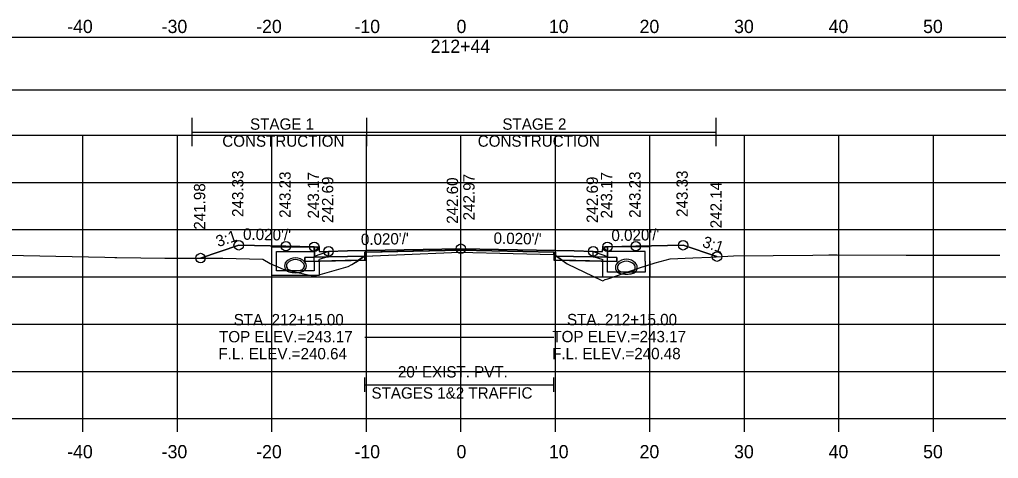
# Model space of a CAD drawing. Extents: x 1369627 to 1374022, y 380035 to 398173.
# Drawn here: x 1372051.8 to 1372155.4, y 382708.6 to 382755 of the extents above; entities that cross this region are included whole.
import ezdxf

# ---------------------------------------------------------------- set-up
doc = ezdxf.new("R2010")
doc.units = 0
for name, color, linetype in [('Default', 7, 'Continuous'), ('R_Alt Surface', 7, 'Continuous'), ('R_Axis', 7, 'Continuous'), ('R_Axis Annot', 7, 'Continuous'), ('R_Drive', 7, 'Continuous'), ('R_Exist Surface', 7, 'Continuous'), ('R_Fin Surface', 7, 'Continuous'), ('R_Grid', 7, 'Continuous'), ('R_MOT', 7, 'Continuous'), ('R_No Plot', 7, 'Continuous'), ('R_Water', 7, 'Continuous'), ('R_Water Annot', 7, 'Continuous'), ('R_Xsect Elev', 7, 'Continuous'), ('R_Xsect Slope', 7, 'Continuous'), ('T_Vehicle Path Rt', 7, 'Continuous')]:
    doc.layers.add(name, color=color, linetype=linetype)

msp = doc.modelspace()

# ---------------------------------------------------------------- linework, layer by layer
at = {"layer": 'Default'}
for p, q in [((1372088.37, 382715.65), (1372088.37, 382717.15)), ((1372108.37, 382715.65), (1372108.37, 382717.15)), ((1372088.37, 382716.4), (1372108.37, 382716.4))]:
    msp.add_line(p, q, dxfattribs=at)
for points in [[(1371948.53, 382747.61), (1372248.53, 382747.61), (1372248.53, 382753.14), (1371948.53, 382753.14)], [(1372083.02, 382730.99), (1372083.52, 382730.99), (1372083.53, 382730.49), (1372084.53, 382730.51), (1372084.53, 382729.92), (1372083.03, 382729.89)], [(1372113.53, 382730.49), (1372113.54, 382730.99), (1372114.04, 382730.99), (1372114.03, 382729.89), (1372112.53, 382729.92), (1372112.53, 382730.51)]]:
    msp.add_lwpolyline(points, close=True, dxfattribs=at)
at = {"layer": 'R_Alt Surface'}
msp.add_lwpolyline([(1372083.03, 382730.99), (1372083.03, 382729.89), (1372084.53, 382729.92), (1372088.37, 382730), (1372088.37, 382730.41), (1372098.53, 382730.62), (1372108.37, 382730.42), (1372108.37, 382730), (1372112.53, 382729.92), (1372114.03, 382729.89), (1372114.03, 382730.99)], dxfattribs=at)
for points in [[(1372082.03, 382729.87), (1372083.03, 382729.89), (1372084.53, 382729.92), (1372088.37, 382730), (1372088.37, 382729.58), (1372082.03, 382729.45)], [(1372115.03, 382729.87), (1372114.03, 382729.89), (1372112.53, 382729.92), (1372108.37, 382730), (1372108.37, 382729.59), (1372115.03, 382729.45)]]:
    msp.add_lwpolyline(points, close=True, dxfattribs=at)
at = {"layer": 'R_Axis'}
for p, q in [((1371948.53, 382712.81), (1372248.53, 382712.81)), ((1372058.53, 382711.41), (1372058.53, 382712.81)), ((1372068.53, 382711.41), (1372068.53, 382712.81)), ((1372078.53, 382711.41), (1372078.53, 382712.81)), ((1372088.53, 382711.41), (1372088.53, 382712.81)), ((1372098.53, 382711.41), (1372098.53, 382712.81)), ((1372108.53, 382711.41), (1372108.53, 382712.81)), ((1372118.53, 382711.41), (1372118.53, 382712.81)), ((1372128.53, 382711.41), (1372128.53, 382712.81)), ((1372138.53, 382711.41), (1372138.53, 382712.81)), ((1372148.53, 382711.41), (1372148.53, 382712.81))]:
    msp.add_line(p, q, dxfattribs=at)
at = {"layer": 'R_Drive'}
for centre, radius, start, end in [((1372080.51, 382728.96), 0.646, 136.3515, 253.9529), ((1372080.51, 382728.97), 0.646, 136.3515, 253.9529), ((1372081.02, 382728.48), 1.35, 43.6485, 136.3515), ((1372081.02, 382728.48), 1.35, 43.6485, 136.3515), ((1372080.51, 382728.96), 0.438, 136.3515, 253.9529), ((1372080.51, 382728.97), 0.438, 136.3515, 253.9529), ((1372081.02, 382728.48), 1.15, 43.6485, 136.3515), ((1372081.02, 382728.48), 1.15, 43.6485, 136.3515), ((1372081.53, 382728.96), 0.438, 286.0471, 43.6485), ((1372081.53, 382728.97), 0.438, 286.0471, 43.6485), ((1372081.53, 382728.96), 0.646, 286.0471, 43.6485), ((1372081.53, 382728.97), 0.646, 286.0471, 43.6485), ((1372115.53, 382728.8), 0.646, 136.3515, 253.9529), ((1372115.53, 382728.81), 0.646, 136.3515, 253.9529), ((1372116.04, 382728.32), 1.35, 43.6485, 136.3515), ((1372116.04, 382728.32), 1.35, 43.6485, 136.3515), ((1372115.53, 382728.8), 0.438, 136.3515, 253.9529), ((1372115.53, 382728.81), 0.438, 136.3515, 253.9529), ((1372116.04, 382728.32), 1.15, 43.6485, 136.3515), ((1372116.04, 382728.32), 1.15, 43.6485, 136.3515), ((1372116.55, 382728.8), 0.438, 286.0471, 43.6485), ((1372116.55, 382728.81), 0.438, 286.0471, 43.6485), ((1372116.55, 382728.8), 0.646, 286.0471, 43.6485), ((1372116.55, 382728.81), 0.646, 286.0471, 43.6485), ((1372081.02, 382730.75), 2.5, 253.9529, 286.0471), ((1372081.02, 382730.75), 2.5, 253.9529, 286.0471), ((1372081.02, 382730.75), 2.29, 253.9529, 286.0471), ((1372081.02, 382730.75), 2.29, 253.9529, 286.0471), ((1372116.04, 382730.59), 2.5, 253.9529, 286.0471), ((1372116.04, 382730.59), 2.5, 253.9529, 286.0471), ((1372116.04, 382730.59), 2.29, 253.9529, 286.0471), ((1372116.04, 382730.59), 2.29, 253.9529, 286.0471)]:
    msp.add_arc(centre, radius, start, end, dxfattribs=at)
at = {"layer": 'R_Exist Surface'}
msp.add_lwpolyline([(1372048.74, 382730.15), (1372060.84, 382729.89), (1372061.92, 382729.86), (1372061.97, 382729.86), (1372062.14, 382729.86), (1372067.21, 382729.8), (1372073.35, 382729.8), (1372077.56, 382729.68), (1372078.36, 382729.23), (1372079.74, 382728.61), (1372082.82, 382727.9), (1372082.94, 382727.87), (1372083.41, 382728), (1372086.61, 382728.91), (1372086.98, 382729.12), (1372087.58, 382729.48), (1372088.27, 382729.95), (1372088.33, 382729.99), (1372091.72, 382730.14), (1372098.37, 382730.42), (1372104.05, 382730.29), (1372108.38, 382730.19), (1372109.02, 382729.73), (1372109.78, 382729.19), (1372113.38, 382727.47), (1372113.54, 382727.4), (1372113.81, 382727.53), (1372114.07, 382727.61), (1372117.43, 382728.78), (1372119.1, 382729.28), (1372120.66, 382729.71), (1372123.06, 382729.82), (1372124.96, 382729.91), (1372127.39, 382730.04), (1372135.77, 382730.12), (1372137.46, 382730.15), (1372138.34, 382730.14), (1372145.63, 382730.11), (1372151.35, 382730.09), (1372155.55, 382730.1)], dxfattribs=at)
at = {"layer": 'R_Fin Surface'}
msp.add_lwpolyline([(1372070.98, 382729.8), (1372075.02, 382731.15), (1372080.02, 382731.05), (1372083.02, 382730.99), (1372083.52, 382730.99), (1372083.53, 382730.49), (1372084.53, 382730.51), (1372086.53, 382730.55), (1372098.53, 382730.79), (1372110.53, 382730.55), (1372112.53, 382730.51), (1372113.53, 382730.49), (1372113.54, 382730.99), (1372114.04, 382730.99), (1372117.04, 382731.05), (1372122.04, 382731.15), (1372125.63, 382729.95)], dxfattribs=at)
at = {"layer": 'R_Grid'}
for p, q in [((1371948.53, 382742.81), (1372248.53, 382742.81)), ((1372058.53, 382712.81), (1372058.53, 382742.81)), ((1372068.53, 382712.81), (1372068.53, 382742.81)), ((1372078.53, 382712.81), (1372078.53, 382742.81)), ((1372088.53, 382712.81), (1372088.53, 382742.81)), ((1372098.53, 382712.81), (1372098.53, 382742.81)), ((1372108.53, 382712.81), (1372108.53, 382742.81)), ((1372118.53, 382712.81), (1372118.53, 382742.81)), ((1372128.53, 382712.81), (1372128.53, 382742.81)), ((1372138.53, 382712.81), (1372138.53, 382742.81)), ((1372148.53, 382712.81), (1372148.53, 382742.81)), ((1371948.53, 382737.81), (1372248.53, 382737.81)), ((1371948.53, 382732.81), (1372248.53, 382732.81)), ((1371948.53, 382727.81), (1372248.53, 382727.81)), ((1371948.53, 382722.81), (1372248.53, 382722.81)), ((1371948.53, 382717.81), (1372248.53, 382717.81)), ((1371948.53, 382712.81), (1372248.53, 382712.81))]:
    msp.add_line(p, q, dxfattribs=at)
at = {"layer": 'R_MOT'}
for p, q in [((1372070.11, 382741.63), (1372070.11, 382744.63)), ((1372088.58, 382741.63), (1372088.58, 382744.63)), ((1372125.56, 382741.63), (1372125.56, 382744.63)), ((1372070.11, 382743.13), (1372125.56, 382743.13))]:
    msp.add_line(p, q, dxfattribs=at)
at = {"layer": 'R_No Plot'}
for points in [[(1372083.02, 382730.99), (1372083.03, 382729.89), (1372084.53, 382729.92), (1372088.53, 382730), (1372088.53, 382730.42), (1372098.53, 382730.62), (1372108.53, 382730.42), (1372108.53, 382730), (1372112.53, 382729.92), (1372114.03, 382729.89), (1372114.04, 382730.99)], [(1372088.37, 382721.42), (1372108.37, 382721.42)]]:
    msp.add_lwpolyline(points, dxfattribs=at)
for points in [[(1372098.53, 382730.79), (1372086.53, 382730.55), (1372084.53, 382730.51), (1372084.53, 382729.92), (1372088.53, 382730), (1372088.53, 382730.42), (1372098.53, 382730.62), (1372108.53, 382730.42), (1372108.53, 382730), (1372112.53, 382729.92), (1372112.53, 382730.51), (1372110.53, 382730.55)], [(1372088.53, 382730), (1372084.53, 382729.92), (1372083.03, 382729.89), (1372082.03, 382729.87), (1372082.03, 382729.45), (1372088.53, 382729.58)], [(1372108.53, 382730), (1372112.53, 382729.92), (1372114.03, 382729.89), (1372115.03, 382729.87), (1372115.03, 382729.45), (1372108.53, 382729.58)]]:
    msp.add_lwpolyline(points, close=True, dxfattribs=at)
for centre in [(1372075.02, 382731.15), (1372080.02, 382731.05), (1372083.02, 382730.99), (1372098.53, 382730.79), (1372114.04, 382730.99), (1372117.04, 382731.05), (1372122.04, 382731.15), (1372070.98, 382729.8), (1372084.53, 382730.51), (1372112.53, 382730.51), (1372125.63, 382729.95)]:
    msp.add_circle(centre, 0.5, dxfattribs=at)
at = {"layer": 'R_Water'}
for p, q in [((1372078.52, 382730.98), (1372083.27, 382730.98)), ((1372078.52, 382729.48), (1372078.52, 382730.98)), ((1372079.02, 382729.48), (1372079.02, 382730.48)), ((1372079.02, 382730.48), (1372083.02, 382730.48)), ((1372083.35, 382730.82), (1372083.02, 382730.48)), ((1372084.52, 382730.5), (1372083.02, 382729.98)), ((1372083.35, 382730.82), (1372083.27, 382730.98)), ((1372112.54, 382730.5), (1372114.04, 382729.98)), ((1372113.71, 382730.82), (1372113.79, 382730.98)), ((1372113.71, 382730.82), (1372114.04, 382730.48)), ((1372118.54, 382730.98), (1372113.79, 382730.98)), ((1372118.04, 382730.48), (1372114.04, 382730.48)), ((1372118.04, 382729.48), (1372118.04, 382730.48)), ((1372118.54, 382729.48), (1372118.54, 382730.98)), ((1372083.02, 382729.48), (1372083.02, 382729.98)), ((1372084.52, 382729.98), (1372083.52, 382729.63)), ((1372083.52, 382729.48), (1372083.52, 382729.63)), ((1372112.54, 382729.98), (1372113.54, 382729.63)), ((1372113.54, 382729.48), (1372113.54, 382729.63)), ((1372114.04, 382729.48), (1372114.04, 382729.98))]:
    msp.add_line(p, q, dxfattribs=at)
for points in [[(1372084.52, 382729.98), (1372084.52, 382730.5)], [(1372112.54, 382729.98), (1372112.54, 382730.5)], [(1372083.52, 382729.48), (1372083.52, 382727.95), (1372081.02, 382727.95), (1372078.52, 382727.95), (1372078.52, 382729.48)], [(1372083.02, 382729.48), (1372083.02, 382728.45), (1372081.02, 382728.45), (1372079.02, 382728.45), (1372079.02, 382729.48)], [(1372118.54, 382729.48), (1372118.54, 382727.79), (1372116.04, 382727.79), (1372113.54, 382727.79), (1372113.54, 382729.48)], [(1372118.04, 382729.48), (1372118.04, 382728.29), (1372116.04, 382728.29), (1372114.04, 382728.29), (1372114.04, 382729.48)]]:
    msp.add_lwpolyline(points, dxfattribs=at)
at = {"layer": 'R_Xsect Elev'}
msp.add_line((1372098.53, 382730.42), (1372098.53, 382740.42), dxfattribs=at)
at = {"layer": 'T_Vehicle Path Rt'}
for p, q in [((1372083.03, 382729.89), (1372083.02, 382730.99)), ((1372108.37, 382730.19), (1372108.37, 382730.42)), ((1372108.38, 382730.19), (1372108.37, 382730.19)), ((1372108.37, 382730.19), (1372108.37, 382730)), ((1372108.64, 382730), (1372108.38, 382730.19)), ((1372114.04, 382730.99), (1372114.03, 382729.89)), ((1372087.7, 382729.57), (1372082.03, 382729.45)), ((1372087.7, 382729.57), (1372088.37, 382729.58)), ((1372088.37, 382729.99), (1372088.33, 382729.99)), ((1372088.37, 382729.58), (1372088.37, 382729.99)), ((1372108.64, 382730), (1372108.37, 382730)), ((1372108.37, 382730), (1372108.64, 382730)), ((1372109.24, 382729.57), (1372109.78, 382729.19))]:
    msp.add_line(p, q, dxfattribs=at)
for points in [[(1372083.02, 382730.99), (1372080.02, 382731.05), (1372075.02, 382731.15), (1372070.98, 382729.8)], [(1372125.63, 382729.95), (1372122.04, 382731.15), (1372117.04, 382731.05), (1372114.04, 382730.99)], [(1372108.37, 382730.42), (1372098.53, 382730.62), (1372088.37, 382730.41), (1372088.37, 382730)], [(1372088.37, 382729.99), (1372091.72, 382730.14), (1372098.37, 382730.42), (1372104.05, 382730.29), (1372108.37, 382730.19)], [(1372070.98, 382729.8), (1372073.35, 382729.8), (1372077.56, 382729.68), (1372078.36, 382729.23), (1372079.74, 382728.61), (1372082.82, 382727.9), (1372082.94, 382727.87), (1372083.41, 382728), (1372086.61, 382728.91), (1372086.98, 382729.12), (1372087.43, 382729.39)], [(1372082.03, 382729.45), (1372082.03, 382729.87), (1372083.03, 382729.89)], [(1372087.43, 382729.39), (1372087.58, 382729.48), (1372087.7, 382729.57)], [(1372088.33, 382729.99), (1372088.27, 382729.95), (1372087.7, 382729.57)], [(1372088.37, 382730), (1372088.37, 382729.99)], [(1372108.37, 382730), (1372108.37, 382729.59), (1372109.24, 382729.57)], [(1372109.24, 382729.57), (1372109.02, 382729.73), (1372108.64, 382730)], [(1372114.03, 382729.89), (1372115.03, 382729.87), (1372115.03, 382729.45), (1372109.24, 382729.57)], [(1372109.78, 382729.19), (1372113.38, 382727.47), (1372113.54, 382727.4), (1372113.81, 382727.53), (1372114.07, 382727.61), (1372117.43, 382728.78), (1372119.1, 382729.28), (1372120.66, 382729.71), (1372123.06, 382729.82), (1372124.96, 382729.91), (1372125.63, 382729.95)]]:
    msp.add_lwpolyline(points, dxfattribs=at)

# ---------------------------------------------------------------- texts
at = {"layer": 'R_Axis Annot'}
for s, height, p in [('-40', 1.4, (1372056.87, 382753.61)), ('-30', 1.4, (1372066.87, 382753.61)), ('-20', 1.4, (1372076.87, 382753.61)), ('-10', 1.4, (1372087.27, 382753.61)), ('0', 1.4, (1372098.07, 382753.61)), ('10', 1.4, (1372107.84, 382753.61)), ('20', 1.4, (1372117.44, 382753.61)), ('30', 1.4, (1372127.44, 382753.61)), ('40', 1.4, (1372137.44, 382753.61)), ('50', 1.4, (1372147.44, 382753.61)), ('212+44', 1.4, (1372095.33, 382751.51)), ("20' EXIST. PVT.", 1.2, (1372091.87, 382717.16)), ('STAGES 1&2 TRAFFIC', 1.2, (1372089.07, 382714.92)), ('-40', 1.4, (1372056.87, 382708.61)), ('-30', 1.4, (1372066.87, 382708.61)), ('-20', 1.4, (1372076.87, 382708.61)), ('-10', 1.4, (1372087.27, 382708.61)), ('0', 1.4, (1372098.07, 382708.61)), ('10', 1.4, (1372107.84, 382708.61)), ('20', 1.4, (1372117.44, 382708.61)), ('30', 1.4, (1372127.44, 382708.61)), ('40', 1.4, (1372137.44, 382708.61)), ('50', 1.4, (1372147.44, 382708.61))]:
    msp.add_text(s, height=height, dxfattribs=at).set_placement(p)
at = {"layer": 'R_MOT'}
for s, p in [('STAGE 1', (1372076.22, 382743.38)), ('STAGE 2', (1372102.92, 382743.38)), ('CONSTRUCTION', (1372073.28, 382741.58)), ('CONSTRUCTION', (1372100.31, 382741.58))]:
    msp.add_text(s, height=1.2, dxfattribs=at).set_placement(p)
at = {"layer": 'R_Water Annot'}
for s, p in [('STA. 212+15.00', (1372074.49, 382722.68)), ('STA. 212+15.00', (1372109.76, 382722.69)), ('TOP ELEV.=243.17', (1372072.94, 382720.88)), ('TOP ELEV.=243.17', (1372108.21, 382720.89)), ('F.L. ELEV.=240.64', (1372072.87, 382719.08)), ('F.L. ELEV.=240.48', (1372108.18, 382719.09))]:
    msp.add_text(s, height=1.2, dxfattribs=at).set_placement(p)
at = {"layer": 'R_Xsect Elev'}
for s, p in [('243.33', (1372075.52, 382734.15)), ('243.23', (1372080.52, 382734.05)), ('243.17', (1372083.52, 382733.99)), ('242.69', (1372085.03, 382733.51)), ('242.97', (1372099.98, 382733.79)), ('242.69', (1372113.03, 382733.51)), ('243.17', (1372114.54, 382733.99)), ('243.23', (1372117.54, 382734.05)), ('243.33', (1372122.54, 382734.15)), ('241.98', (1372071.48, 382732.8)), ('242.60', (1372098.23, 382733.42)), ('242.14', (1372126.13, 382732.95))]:
    msp.add_text(s, height=1.2, rotation=90, dxfattribs=at).set_placement(p)
at = {"layer": 'R_Xsect Slope'}
for s, rotation, p in [('3:1', 18.4332, (1372072.84, 382730.95)), ("0.020'/'", 358.8542, (1372075.47, 382731.74)), ("0.020'/'", 1.1458, (1372087.96, 382731.17)), ("0.020'/'", 358.8542, (1372101.98, 382731.32)), ("0.020'/'", 1.1458, (1372114.47, 382731.59)), ('3:1', 341.5668, (1372123.99, 382731.02))]:
    msp.add_text(s, height=1.2, rotation=rotation, dxfattribs=at).set_placement(p)

doc.saveas('drawing.dxf')
